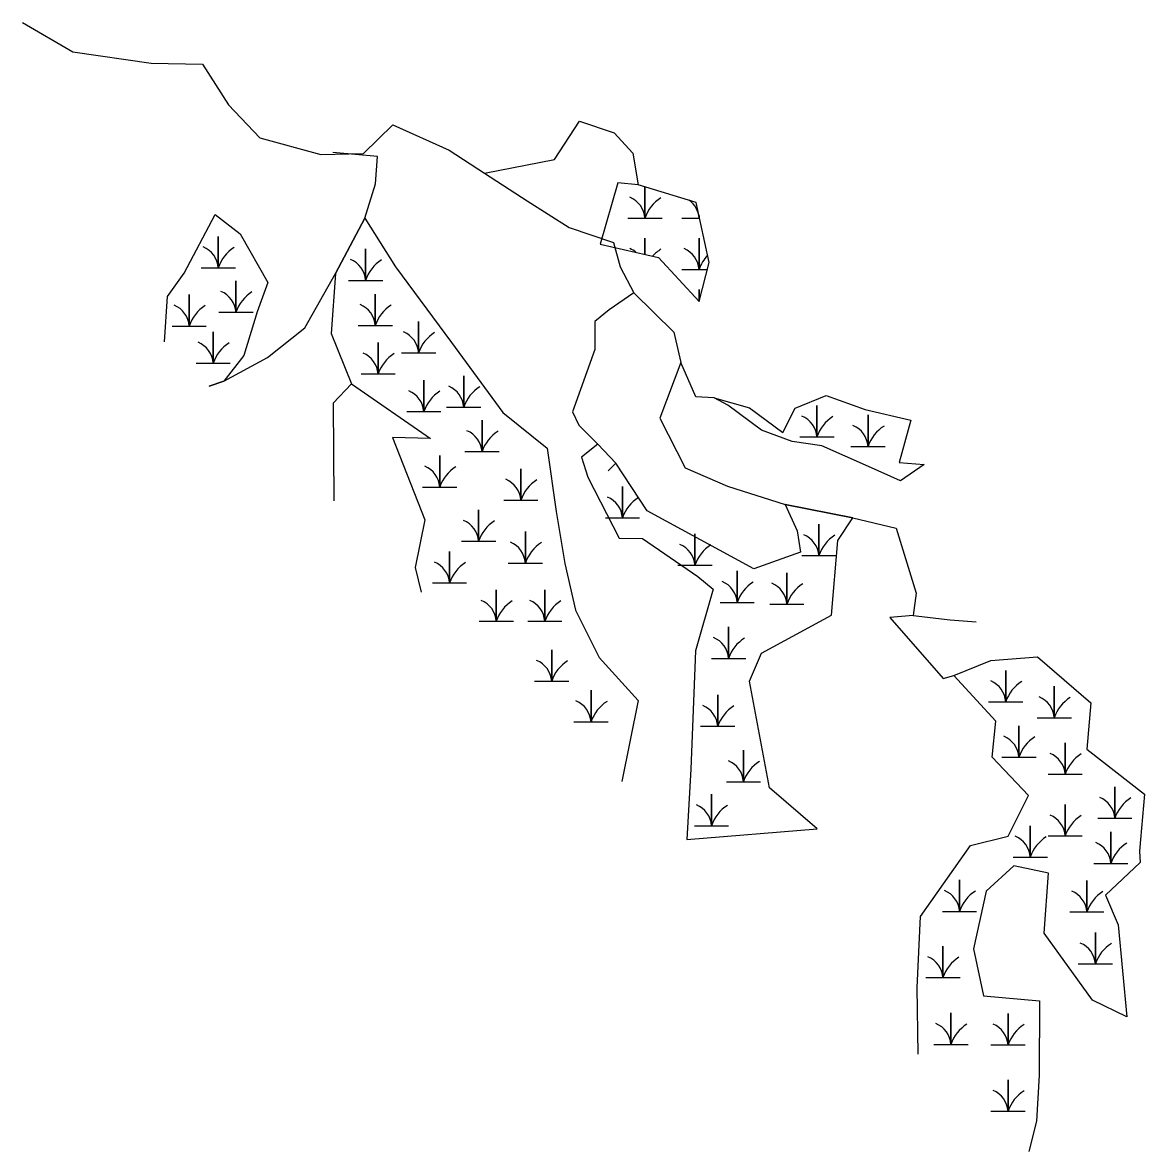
# Model space of a CAD drawing. Extents: x 1253697 to 1278588, y 912189 to 981699.
# Drawn here: x 1260826 to 1261389, y 912694 to 913261 of the extents above; entities that cross this region are included whole.
import ezdxf

# ---------------------------------------------------------------- set-up
doc = ezdxf.new("R2010")
doc.units = 0
for name, color, linetype in [('Exist Environmental Wetland Boundary', 7, 'Continuous'), ('Exist Hydro Jurisdictional Stream or Body of Water Mitigable', 7, 'Continuous'), ('Exist Hydro Swamp or Marsh', 7, 'Continuous')]:
    doc.layers.add(name, color=color, linetype=linetype)

msp = doc.modelspace()

# ---------------------------------------------------------------- linework, layer by layer
at = {"layer": 'Exist Environmental Wetland Boundary'}
msp.add_line((1261119.65, 913163.23), (1261119.79, 913163.23), dxfattribs=at)
for points in [[(1261124.74, 913181.06), (1261115.93, 913150.22), (1261145.19, 913143.45), (1261165.6, 913121.3), (1261170.69, 913140.9), (1261164.17, 913171.16), (1261134.91, 913180.04)], [(1261173.1, 913072.97), (1261190.93, 913067.88), (1261207.66, 913055.54), (1261213.88, 913067.81), (1261229.45, 913074.11), (1261249.09, 913067.09), (1261272.01, 913061.77), (1261266.17, 913040.53), (1261278.65, 913039.51), (1261266.7, 913031.24), (1261250.63, 913038.54), (1261227.19, 913048.94), (1261212.4, 913051.05), (1261196.99, 913056.66), (1261179.98, 913069.26)], [(1261114.76, 913049.71), (1261106.48, 913043.18), (1261109.72, 913033.18), (1261125.35, 913002.54), (1261137.11, 913002.31), (1261164.9, 912983.22), (1261172.72, 912976.83), (1261163.82, 912945.94), (1261161.39, 912886.49), (1261159.41, 912851.17), (1261224.84, 912856.5), (1261200.87, 912877.11), (1261190.98, 912930.64), (1261196.95, 912944.75), (1261232.17, 912963.75), (1261235.36, 913001.39), (1261242.77, 913012.75), (1261208.84, 913019.47), (1261214.9, 913006.15), (1261216.5, 912995.46), (1261193.15, 912987.14), (1261139.46, 913016.22), (1261123.77, 913040.21)]]:
    msp.add_lwpolyline(points, close=True, dxfattribs=at)
for points in [[(1261129.79, 913163.23), (1261138.39, 913163.23), (1261138.39, 913178.98)], [(1261138.39, 913178.98), (1261138.39, 913163.23), (1261146.99, 913163.23)], [(1260897.07, 913101.15), (1260898.5, 913123.95), (1260906.9, 913135.59), (1260922.43, 913165.13), (1260935.01, 913155.35), (1260948.87, 913130.89), (1260943.53, 913116.13), (1260936.94, 913094.31), (1260926.9, 913081.43), (1260919.42, 913078.87)], [(1260997.64, 913163.3), (1260982.93, 913135.47), (1260980.66, 913105.23), (1260990.92, 913080.01), (1261030.68, 913052.51), (1261011.57, 913053.04), (1261027.75, 913011.68), (1261022.86, 912987.82), (1261026.01, 912975.39)], [(1260997.64, 913163.3), (1261013.11, 913138.81), (1261041.17, 913100.81), (1261066.99, 913065.54), (1261089.26, 913047.77), (1261093.71, 913015.95), (1261098.05, 912989.71), (1261103.55, 912966.3), (1261115.44, 912942.57), (1261135, 912920.99), (1261126.83, 912880.2)], [(1261156.99, 913163.23), (1261165.59, 913163.23), (1261165.59, 913164.55)], [(1261165.59, 913164.55), (1261165.59, 913163.23), (1261165.87, 913163.23)], [(1261138.39, 913145.02), (1261138.39, 913153.23), (1261138.39, 913145.02)], [(1261156.99, 913137.45), (1261165.59, 913137.45), (1261165.59, 913153.23), (1261165.59, 913137.45), (1261169.79, 913137.45)], [(1261165.59, 913121.31), (1261165.59, 913127.45), (1261165.59, 913121.31)], [(1261275.69, 912743.26), (1261275.18, 912776.8), (1261276.86, 912812.39), (1261301.99, 912848.11), (1261320.82, 912852.74), (1261331.15, 912873.18), (1261312.83, 912892.42), (1261314.69, 912910.61), (1261293.52, 912933.48), (1261312.09, 912940.98), (1261335.62, 912942.86), (1261362.39, 912919.74), (1261360.42, 912896.57), (1261389.31, 912873.84), (1261387.4, 912851.04), (1261386.76, 912845.18), (1261387.12, 912839.64), (1261369.79, 912823.22), (1261376.13, 912808.32), (1261380.39, 912761.99), (1261363.29, 912770.37), (1261338.94, 912804.01), (1261341.18, 912834.29), (1261323.66, 912837.81), (1261309.72, 912825.14), (1261303.49, 912796.27), (1261308.4, 912772.52), (1261336.52, 912770.14), (1261336.46, 912732.73), (1261335.16, 912709.55), (1261331.18, 912694.43)]]:
    msp.add_lwpolyline(points, dxfattribs=at)
for centre, radius, start, end in [((1261126.12, 913162.34), 12.3, 4.1403, 67.535), ((1261156.63, 913157.17), 19.22, 122.1274, 161.6222), ((1261153.32, 913162.34), 12.3, 4.1403, 53.5327), ((1261183.83, 913157.17), 19.22, 160.0267, 161.6222), ((1261126.12, 913136.56), 12.3, 50.4629, 67.535), ((1261156.63, 913131.39), 19.22, 122.1274, 138.4903), ((1261153.32, 913136.56), 12.3, 4.1403, 67.535), ((1261183.83, 913131.39), 19.22, 136.5074, 161.6222)]:
    msp.add_arc(centre, radius, start, end, dxfattribs=at)
at = {"layer": 'Exist Hydro Jurisdictional Stream or Body of Water Mitigable'}
for points in [[(1260825.71, 913261.48), (1260850.94, 913246.83), (1260890.36, 913241.1), (1260916.13, 913240.51), (1260929.22, 913220.2), (1260944.87, 913203.64), (1260975.6, 913195.21), (1260996.95, 913195.71), (1261011.74, 913210.18), (1261040.06, 913197.37), (1261057.8, 913185.81), (1261079.19, 913171.92), (1261100.32, 913158.57), (1261122.59, 913151.08), (1261126.01, 913138.74), (1261132.82, 913125.64), (1261152.91, 913106.01), (1261156.45, 913090.71), (1261145.83, 913062.71), (1261158.6, 913037.86), (1261179.82, 913028.57), (1261208.84, 913019.47), (1261242.77, 913012.75), (1261264.65, 913007.46), (1261274.72, 912974.8), (1261273.2, 912963.61), (1261261.33, 912962.7), (1261288.27, 912932.07), (1261293.52, 912933.48), (1261312.09, 912940.98), (1261335.62, 912942.86), (1261362.39, 912919.74), (1261360.42, 912896.57), (1261389.31, 912873.84), (1261387.4, 912851.04), (1261386.76, 912845.18)], [(1261057.8, 913185.81), (1261092.93, 913192.71), (1261105.42, 913212.02), (1261122.88, 913206.03), (1261132.24, 913195.82), (1261134.91, 913180.04)], [(1260919.42, 913078.87), (1260926.9, 913081.43), (1260948.79, 913093.19), (1260967.54, 913108.21), (1260982.93, 913135.47), (1260997.64, 913163.3), (1261002.94, 913180.44), (1261003.94, 913194.28), (1260981.56, 913196.29)], [(1260982.93, 913135.47), (1260980.66, 913105.23), (1260990.92, 913080.01), (1260981.69, 913070.29), (1260982, 913021.19)], [(1261132.82, 913125.64), (1261120.42, 913117.14), (1261113.26, 913111.35), (1261113.24, 913097.34), (1261101.99, 913065.9), (1261105.21, 913059.28), (1261114.76, 913049.71), (1261123.77, 913040.21), (1261119.95, 913036.34)], [(1261173.1, 913072.97), (1261164.01, 913073.52), (1261156.45, 913090.71)], [(1261273.2, 912963.61), (1261291.75, 912961.46), (1261304.83, 912960.53)]]:
    msp.add_lwpolyline(points, dxfattribs=at)
at = {"layer": 'Exist Hydro Swamp or Marsh'}
for p, q in [((1260924.04, 913145.45), (1260924.04, 913145.45)), ((1260998.03, 913139.14), (1260998.03, 913139.14)), ((1260932.93, 913123.07), (1260932.93, 913123.07)), ((1260909.41, 913116.19), (1260909.41, 913116.19)), ((1261002.91, 913116.47), (1261002.91, 913116.47)), ((1260921.46, 913097.54), (1260921.46, 913097.54)), ((1261024.7, 913102.71), (1261024.7, 913102.71)), ((1261004.34, 913092.09), (1261004.34, 913092.09)), ((1261047.36, 913075.45), (1261047.36, 913075.45)), ((1261027.28, 913073.16), (1261027.28, 913073.16)), ((1261224.8, 913060.47), (1261224.8, 913060.47)), ((1261056.53, 913053.08), (1261056.53, 913053.08)), ((1261250.47, 913055.73), (1261250.47, 913055.73)), ((1261035.31, 913035.3), (1261035.31, 913035.3)), ((1261076.03, 913028.7), (1261076.03, 913028.7)), ((1261127.08, 913019.81), (1261127.08, 913019.81)), ((1261054.81, 913008.04), (1261054.81, 913008.04)), ((1261225.73, 913000.87), (1261225.73, 913000.87)), ((1261078.33, 912997.14), (1261078.33, 912997.14)), ((1261163.5, 912996), (1261163.5, 912996)), ((1261040.19, 912987.1), (1261040.19, 912987.1)), ((1261184.72, 912977.35), (1261184.72, 912977.35)), ((1261209.67, 912976.49), (1261209.67, 912976.49)), ((1261063.7, 912967.89), (1261063.7, 912967.89)), ((1261088.08, 912967.89), (1261088.08, 912967.89)), ((1261180.42, 912949.24), (1261180.42, 912949.24)), ((1261091.52, 912937.77), (1261091.52, 912937.77)), ((1261319.65, 912927.44), (1261319.65, 912927.44)), ((1261111.31, 912917.4), (1261111.31, 912917.4)), ((1261344.03, 912919.41), (1261344.03, 912919.41)), ((1261174.97, 912915.1), (1261174.97, 912915.1)), ((1261326.25, 912899.61), (1261326.25, 912899.61)), ((1261349.48, 912891.01), (1261349.48, 912891.01)), ((1261187.88, 912887.28), (1261187.88, 912887.28)), ((1261171.82, 912865.19), (1261171.82, 912865.19)), ((1261374.43, 912868.92), (1261374.43, 912868.92)), ((1261349.48, 912860.03), (1261349.48, 912860.03)), ((1261331.99, 912849.42), (1261331.99, 912849.42)), ((1261372.42, 912846.26), (1261372.42, 912846.26)), ((1261296.43, 912822.16), (1261296.43, 912822.16)), ((1261360.38, 912821.88), (1261360.38, 912821.88)), ((1261364.68, 912795.77), (1261364.68, 912795.77)), ((1261288.11, 912788.89), (1261288.11, 912788.89)), ((1261292.12, 912755.33), (1261292.12, 912755.33)), ((1261320.8, 912755.04), (1261320.8, 912755.04)), ((1261320.8, 912721.77), (1261320.8, 912721.77))]:
    msp.add_line(p, q, dxfattribs=at)
for points in [[(1260915.44, 913138.31), (1260924.04, 913138.31), (1260924.04, 913154.09), (1260924.04, 913138.31), (1260932.64, 913138.31)], [(1260989.43, 913132), (1260998.03, 913132), (1260998.03, 913147.78), (1260998.03, 913132), (1261006.63, 913132)], [(1260924.33, 913115.94), (1260932.93, 913115.94), (1260932.93, 913131.72), (1260932.93, 913115.94), (1260941.53, 913115.94)], [(1260900.81, 913109.06), (1260909.42, 913109.06), (1260909.42, 913124.84), (1260909.42, 913109.06), (1260918.02, 913109.06)], [(1260994.31, 913109.34), (1261002.91, 913109.34), (1261002.91, 913125.12), (1261002.91, 913109.34), (1261011.51, 913109.34)], [(1261016.1, 913095.57), (1261024.7, 913095.57), (1261024.7, 913111.35), (1261024.7, 913095.57), (1261033.3, 913095.57)], [(1260912.86, 913090.41), (1260921.46, 913090.41), (1260921.46, 913106.19), (1260921.46, 913090.41), (1260930.06, 913090.41)], [(1260995.74, 913084.96), (1261004.34, 913084.96), (1261004.34, 913100.74), (1261004.34, 913084.96), (1261012.94, 913084.96)], [(1261018.68, 913066.03), (1261027.28, 913066.03), (1261027.28, 913081.81), (1261027.28, 913066.03), (1261035.89, 913066.03)], [(1261038.76, 913068.32), (1261047.36, 913068.32), (1261047.36, 913084.1), (1261047.36, 913068.32), (1261055.96, 913068.32)], [(1261216.2, 913053.33), (1261224.8, 913053.33), (1261224.8, 913069.12), (1261224.8, 913053.33), (1261233.41, 913053.33)], [(1261241.87, 913048.6), (1261250.47, 913048.6), (1261250.47, 913064.38), (1261250.47, 913048.6), (1261259.07, 913048.6)], [(1261047.93, 913045.95), (1261056.54, 913045.95), (1261056.54, 913061.73), (1261056.54, 913045.95), (1261065.14, 913045.95)], [(1261026.71, 913028.16), (1261035.31, 913028.16), (1261035.31, 913043.94), (1261035.31, 913028.16), (1261043.91, 913028.16)], [(1261067.43, 913021.57), (1261076.04, 913021.57), (1261076.04, 913037.35), (1261076.04, 913021.57), (1261084.64, 913021.57)], [(1261118.48, 913012.67), (1261127.08, 913012.67), (1261127.08, 913028.45), (1261127.08, 913012.67), (1261135.68, 913012.67)], [(1261046.21, 913000.91), (1261054.81, 913000.91), (1261054.81, 913016.69), (1261054.81, 913000.91), (1261063.42, 913000.91)], [(1261217.13, 912993.74), (1261225.74, 912993.74), (1261225.74, 913009.52), (1261225.74, 912993.74), (1261234.34, 912993.74)], [(1261069.73, 912990.01), (1261078.33, 912990.01), (1261078.33, 913005.79), (1261078.33, 912990.01), (1261086.93, 912990.01)], [(1261154.9, 912988.86), (1261163.5, 912988.86), (1261163.5, 913004.65), (1261163.5, 912988.86), (1261172.11, 912988.86)], [(1261031.59, 912979.97), (1261040.19, 912979.97), (1261040.19, 912995.75), (1261040.19, 912979.97), (1261048.79, 912979.97)], [(1261176.12, 912970.22), (1261184.73, 912970.22), (1261184.73, 912986), (1261184.73, 912970.22), (1261193.33, 912970.22)], [(1261201.07, 912969.36), (1261209.68, 912969.36), (1261209.68, 912985.14), (1261209.68, 912969.36), (1261218.28, 912969.36)], [(1261055.1, 912960.75), (1261063.7, 912960.75), (1261063.7, 912976.53), (1261063.7, 912960.75), (1261072.31, 912960.75)], [(1261079.48, 912960.75), (1261088.08, 912960.75), (1261088.08, 912976.53), (1261088.08, 912960.75), (1261096.68, 912960.75)], [(1261171.82, 912942.11), (1261180.42, 912942.11), (1261180.42, 912957.89), (1261180.42, 912942.11), (1261189.03, 912942.11)], [(1261082.92, 912930.63), (1261091.52, 912930.63), (1261091.52, 912946.41), (1261091.52, 912930.63), (1261100.12, 912930.63)], [(1261311.05, 912920.31), (1261319.66, 912920.31), (1261319.66, 912936.09), (1261319.66, 912920.31), (1261328.26, 912920.31)], [(1261335.43, 912912.28), (1261344.03, 912912.28), (1261344.03, 912928.06), (1261344.03, 912912.28), (1261352.63, 912912.28)], [(1261102.71, 912910.27), (1261111.31, 912910.27), (1261111.31, 912926.05), (1261111.31, 912910.27), (1261119.91, 912910.27)], [(1261166.37, 912907.97), (1261174.98, 912907.97), (1261174.98, 912923.75), (1261174.98, 912907.97), (1261183.58, 912907.97)], [(1261317.65, 912892.48), (1261326.25, 912892.48), (1261326.25, 912908.26), (1261326.25, 912892.48), (1261334.85, 912892.48)], [(1261340.88, 912883.88), (1261349.48, 912883.88), (1261349.48, 912899.66), (1261349.48, 912883.88), (1261358.08, 912883.88)], [(1261179.28, 912880.15), (1261187.88, 912880.15), (1261187.88, 912895.93), (1261187.88, 912880.15), (1261196.48, 912880.15)], [(1261365.83, 912861.79), (1261374.43, 912861.79), (1261374.43, 912877.57), (1261374.43, 912861.79), (1261383.03, 912861.79)], [(1261163.22, 912858.06), (1261171.82, 912858.06), (1261171.82, 912873.84), (1261171.82, 912858.06), (1261180.42, 912858.06)], [(1261340.88, 912852.9), (1261349.48, 912852.9), (1261349.48, 912868.68), (1261349.48, 912852.9), (1261358.08, 912852.9)], [(1261323.39, 912842.28), (1261331.99, 912842.28), (1261331.99, 912858.06), (1261331.99, 912842.28), (1261340.59, 912842.28)], [(1261363.82, 912839.13), (1261372.42, 912839.13), (1261372.42, 912854.91), (1261372.42, 912839.13), (1261381.03, 912839.13)], [(1261287.83, 912815.03), (1261296.43, 912815.03), (1261296.43, 912830.81), (1261296.43, 912815.03), (1261305.03, 912815.03)], [(1261351.78, 912814.75), (1261360.38, 912814.75), (1261360.38, 912830.53), (1261360.38, 912814.75), (1261368.98, 912814.75)], [(1261356.08, 912788.64), (1261364.68, 912788.64), (1261364.68, 912804.42), (1261364.68, 912788.64), (1261373.28, 912788.64)], [(1261279.51, 912781.76), (1261288.11, 912781.76), (1261288.11, 912797.54), (1261288.11, 912781.76), (1261296.71, 912781.76)], [(1261283.52, 912748.2), (1261292.13, 912748.2), (1261292.13, 912763.98), (1261292.13, 912748.2), (1261300.73, 912748.2)], [(1261312.2, 912747.91), (1261320.8, 912747.91), (1261320.8, 912763.69), (1261320.8, 912747.91), (1261329.41, 912747.91)], [(1261312.2, 912714.64), (1261320.8, 912714.64), (1261320.8, 912730.42), (1261320.8, 912714.64), (1261329.41, 912714.64)]]:
    msp.add_lwpolyline(points, dxfattribs=at)
for centre, radius, start, end in [((1260911.78, 913137.43), 12.3, 4.1403, 67.535), ((1260942.28, 913132.25), 19.22, 122.1274, 161.6222), ((1260985.77, 913131.12), 12.3, 4.1403, 67.535), ((1261016.27, 913125.94), 19.22, 122.1274, 161.6222), ((1260920.67, 913115.05), 12.3, 4.1403, 67.535), ((1260951.17, 913109.88), 19.22, 122.1274, 161.6222), ((1260897.15, 913108.17), 12.3, 4.1403, 67.535), ((1260927.66, 913103), 19.22, 122.1274, 161.6222), ((1260990.64, 913108.45), 12.3, 4.1403, 67.535), ((1261021.15, 913103.28), 19.22, 122.1274, 161.6222), ((1261012.44, 913094.69), 12.3, 4.1403, 67.535), ((1261042.94, 913089.51), 19.22, 122.1274, 161.6222), ((1260909.2, 913089.52), 12.3, 4.1403, 67.535), ((1260939.7, 913084.35), 19.22, 122.1274, 161.6222), ((1260992.07, 913084.07), 12.3, 4.1403, 67.535), ((1261022.58, 913078.9), 19.22, 122.1274, 161.6222), ((1261015.02, 913065.14), 12.3, 4.1403, 67.535), ((1261045.53, 913059.97), 19.22, 122.1274, 161.6222), ((1261035.09, 913067.43), 12.3, 4.1403, 67.535), ((1261065.6, 913062.26), 19.22, 122.1274, 161.6222), ((1261212.54, 913052.45), 12.3, 4.1403, 67.535), ((1261243.05, 913047.27), 19.22, 122.1274, 161.6222), ((1261238.2, 913047.71), 12.3, 4.1403, 67.535), ((1261268.71, 913042.54), 19.22, 122.1274, 161.6222), ((1261044.27, 913045.06), 12.3, 4.1403, 67.535), ((1261074.78, 913039.89), 19.22, 122.1274, 161.6222), ((1261023.05, 913027.28), 12.3, 4.1403, 67.535), ((1261053.56, 913022.1), 19.22, 122.1274, 161.6222), ((1261063.77, 913020.68), 12.3, 4.1403, 67.535), ((1261094.28, 913015.51), 19.22, 122.1274, 161.6222), ((1261114.82, 913011.79), 12.3, 4.1403, 67.535), ((1261145.33, 913006.61), 19.22, 122.1274, 161.6222), ((1261042.55, 913000.02), 12.3, 4.1403, 67.535), ((1261073.06, 912994.85), 19.22, 122.1274, 161.6222), ((1261213.47, 912992.85), 12.3, 4.1403, 67.535), ((1261243.98, 912987.68), 19.22, 122.1274, 161.6222), ((1261066.06, 912989.12), 12.3, 4.1403, 67.535), ((1261096.57, 912983.95), 19.22, 122.1274, 161.6222), ((1261151.24, 912987.98), 12.3, 4.1403, 67.535), ((1261181.75, 912982.8), 19.22, 122.1274, 161.6222), ((1261027.92, 912979.08), 12.3, 4.1403, 67.535), ((1261058.43, 912973.91), 19.22, 122.1274, 161.6222), ((1261172.46, 912969.33), 12.3, 4.1403, 67.535), ((1261202.97, 912964.16), 19.22, 122.1274, 161.6222), ((1261197.41, 912968.47), 12.3, 4.1403, 67.535), ((1261227.92, 912963.3), 19.22, 122.1274, 161.6222), ((1261051.44, 912959.87), 12.3, 4.1403, 67.535), ((1261081.95, 912954.69), 19.22, 122.1274, 161.6222), ((1261075.81, 912959.87), 12.3, 4.1403, 67.535), ((1261106.32, 912954.69), 19.22, 122.1274, 161.6222), ((1261168.16, 912941.22), 12.3, 4.1403, 67.535), ((1261198.67, 912936.05), 19.22, 122.1274, 161.6222), ((1261079.26, 912929.75), 12.3, 4.1403, 67.535), ((1261109.76, 912924.57), 19.22, 122.1274, 161.6222), ((1261307.39, 912919.42), 12.3, 4.1403, 67.535), ((1261337.9, 912914.25), 19.22, 122.1274, 161.6222), ((1261331.77, 912911.39), 12.3, 4.1403, 67.535), ((1261362.28, 912906.22), 19.22, 122.1274, 161.6222), ((1261099.04, 912909.38), 12.3, 4.1403, 67.535), ((1261129.55, 912904.21), 19.22, 122.1274, 161.6222), ((1261162.71, 912907.08), 12.3, 4.1403, 67.535), ((1261193.22, 912901.91), 19.22, 122.1274, 161.6222), ((1261313.99, 912891.6), 12.3, 4.1403, 67.535), ((1261344.49, 912886.42), 19.22, 122.1274, 161.6222), ((1261337.22, 912882.99), 12.3, 4.1403, 67.535), ((1261367.72, 912877.82), 19.22, 122.1274, 161.6222), ((1261175.61, 912879.26), 12.3, 4.1403, 67.535), ((1261206.12, 912874.09), 19.22, 122.1274, 161.6222), ((1261362.17, 912860.9), 12.3, 4.1403, 67.535), ((1261392.67, 912855.73), 19.22, 122.1274, 161.6222), ((1261159.55, 912857.17), 12.3, 4.1403, 67.535), ((1261190.06, 912852), 19.22, 122.1274, 161.6222), ((1261337.22, 912852.01), 12.3, 4.1403, 67.535), ((1261367.72, 912846.84), 19.22, 122.1274, 161.6222), ((1261319.72, 912841.4), 12.3, 4.1403, 67.535), ((1261350.23, 912836.22), 19.22, 122.1274, 161.6222), ((1261360.16, 912838.24), 12.3, 4.1403, 67.535), ((1261390.67, 912833.07), 19.22, 122.1274, 161.6222), ((1261284.16, 912814.15), 12.3, 4.1403, 67.535), ((1261314.67, 912808.97), 19.22, 122.1274, 161.6222), ((1261348.11, 912813.86), 12.3, 4.1403, 67.535), ((1261378.62, 912808.69), 19.22, 122.1274, 161.6222), ((1261352.41, 912787.75), 12.3, 4.1403, 67.535), ((1261382.92, 912782.58), 19.22, 122.1274, 161.6222), ((1261275.84, 912780.87), 12.3, 4.1403, 67.535), ((1261306.35, 912775.7), 19.22, 122.1274, 161.6222), ((1261279.86, 912747.31), 12.3, 4.1403, 67.535), ((1261310.37, 912742.14), 19.22, 122.1274, 161.6222), ((1261308.54, 912747.02), 12.3, 4.1403, 67.535), ((1261339.05, 912741.85), 19.22, 122.1274, 161.6222), ((1261308.54, 912713.75), 12.3, 4.1403, 67.535), ((1261339.05, 912708.57), 19.22, 122.1274, 161.6222)]:
    msp.add_arc(centre, radius, start, end, dxfattribs=at)

doc.saveas('drawing.dxf')
